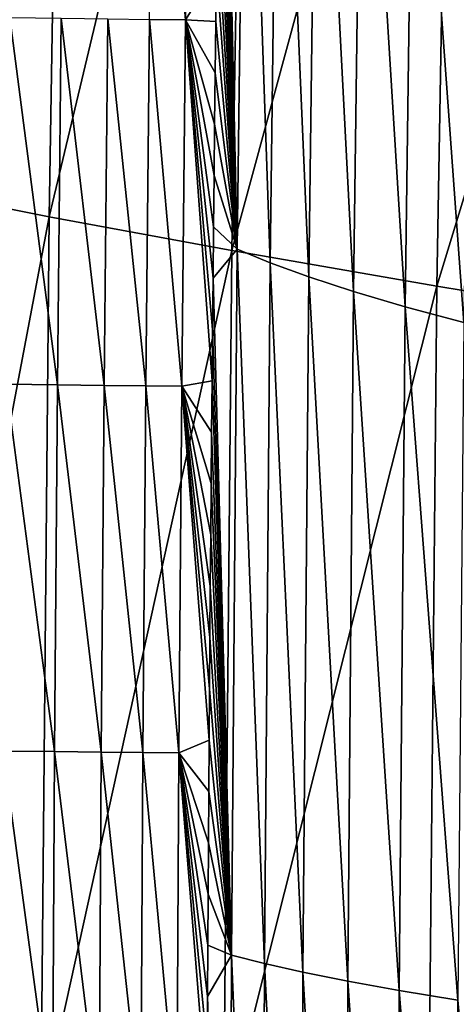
# Model space of a CAD drawing. Header units: millimetres. Extents: x -300 to 300, y -500 to 500.
# Tile 382 of 656: x -288 to -278, y 23 to 45. Entities that reach past the tile are written whole.
import ezdxf

# ---------------------------------------------------------------- set-up
doc = ezdxf.new("R2010")
doc.units = ezdxf.units.MM
doc.header["$LTSCALE"] = 81.481481
for name, color, linetype in [('20', 7, 'CONTINUOUS'), ('22', 7, 'CONTINUOUS'), ('25', 7, 'CONTINUOUS')]:
    doc.layers.add(name, color=color, linetype=linetype)

msp = doc.modelspace()

# ---------------------------------------------------------------- linework, layer by layer
at = {"layer": '20', "color": 7, "linetype": 'CONTINUOUS'}
for points in [[(-290.464, 41.005, 26.778), (-286.631, 59.646, 30.604), (-290.152, 60.675, 26.803), (-290.464, 41.005, 26.778)], [(-286.946, 40.303, 30.577), (-286.631, 59.646, 30.604), (-290.464, 41.005, 26.778), (-286.946, 40.303, 30.577)], [(-286.946, 40.303, 30.577), (-282.598, 58.554, 34.213), (-286.631, 59.646, 30.604), (-286.946, 40.303, 30.577)], [(-282.915, 39.559, 34.183), (-282.598, 58.554, 34.213), (-286.946, 40.303, 30.577), (-282.915, 39.559, 34.183)], [(-282.915, 39.559, 34.183), (-278.073, 57.4, 37.632), (-282.598, 58.554, 34.213), (-282.915, 39.559, 34.183)], [(-278.391, 38.774, 37.601), (-278.073, 57.4, 37.632), (-282.915, 39.559, 34.183), (-278.391, 38.774, 37.601)], [(-278.391, 38.774, 37.601), (-273.076, 56.187, 40.869), (-278.073, 57.4, 37.632), (-278.391, 38.774, 37.601)], [(-273.393, 37.949, 40.836), (-273.076, 56.187, 40.869), (-278.391, 38.774, 37.601), (-273.393, 37.949, 40.836)], [(-290.648, 20.782, 26.763), (-286.946, 40.303, 30.577), (-290.464, 41.005, 26.778), (-290.648, 20.782, 26.763)], [(-287.132, 20.423, 30.56), (-286.946, 40.303, 30.577), (-290.648, 20.782, 26.763), (-287.132, 20.423, 30.56)], [(-287.132, 20.423, 30.56), (-282.915, 39.559, 34.183), (-286.946, 40.303, 30.577), (-287.132, 20.423, 30.56)], [(-283.102, 20.043, 34.165), (-282.915, 39.559, 34.183), (-287.132, 20.423, 30.56), (-283.102, 20.043, 34.165)], [(-283.102, 20.043, 34.165), (-278.391, 38.774, 37.601), (-282.915, 39.559, 34.183), (-283.102, 20.043, 34.165)], [(-278.578, 19.642, 37.582), (-278.391, 38.774, 37.601), (-283.102, 20.043, 34.165), (-278.578, 19.642, 37.582)], [(-278.578, 19.642, 37.582), (-273.393, 37.949, 40.836), (-278.391, 38.774, 37.601), (-278.578, 19.642, 37.582)], [(-273.581, 19.222, 40.816), (-273.393, 37.949, 40.836), (-278.578, 19.642, 37.582), (-273.581, 19.222, 40.816)]]:
    msp.add_3dface(points, dxfattribs=at)
at = {"layer": '22', "color": 7, "linetype": 'CONTINUOUS'}
for points in [[(-283.137, 54.827, 10.029), (-282.798, 39.594, 11.256), (-283.153, 53.692, 10.029), (-283.137, 54.827, 10.029)], [(-282.609, 54.847, 11.245), (-282.798, 39.594, 11.256), (-283.137, 54.827, 10.029), (-282.609, 54.847, 11.245)], [(-282.798, 39.594, 11.256), (-282.609, 54.847, 11.245), (-282.073, 39.292, 12.687), (-282.798, 39.594, 11.256)], [(-282.073, 39.292, 12.687), (-282.609, 54.847, 11.245), (-281.882, 54.434, 12.679), (-282.073, 39.292, 12.687)], [(-282.073, 39.292, 12.687), (-281.882, 54.434, 12.679), (-281.22, 38.98, 14.123), (-282.073, 39.292, 12.687)], [(-281.22, 38.98, 14.123), (-281.882, 54.434, 12.679), (-281.026, 54.005, 14.12), (-281.22, 38.98, 14.123)], [(-281.22, 38.98, 14.123), (-281.026, 54.005, 14.12), (-280.229, 38.655, 15.569), (-281.22, 38.98, 14.123)], [(-280.229, 38.655, 15.569), (-281.026, 54.005, 14.12), (-280.034, 53.559, 15.569), (-280.229, 38.655, 15.569)], [(-283.153, 53.692, 10.029), (-282.798, 39.594, 11.256), (-283.169, 52.557, 10.03), (-283.153, 53.692, 10.029)], [(-280.229, 38.655, 15.569), (-280.034, 53.559, 15.569), (-279.093, 38.319, 17.028), (-280.229, 38.655, 15.569)], [(-279.093, 38.319, 17.028), (-280.034, 53.559, 15.569), (-278.896, 53.097, 17.031), (-279.093, 38.319, 17.028)], [(-279.093, 38.319, 17.028), (-278.896, 53.097, 17.031), (-277.801, 37.971, 18.5), (-279.093, 38.319, 17.028)], [(-277.801, 37.971, 18.5), (-278.896, 53.097, 17.031), (-277.603, 52.619, 18.506), (-277.801, 37.971, 18.5)], [(-283.169, 52.557, 10.03), (-282.798, 39.594, 11.256), (-283.185, 51.423, 10.031), (-283.169, 52.557, 10.03)], [(-283.185, 51.423, 10.031), (-282.798, 39.594, 11.256), (-283.2, 50.288, 10.031), (-283.185, 51.423, 10.031)], [(-283.2, 50.288, 10.031), (-282.798, 39.594, 11.256), (-283.215, 49.153, 10.032), (-283.2, 50.288, 10.031)], [(-283.215, 49.153, 10.032), (-282.798, 39.594, 11.256), (-283.23, 48.019, 10.033), (-283.215, 49.153, 10.032)], [(-283.23, 48.019, 10.033), (-282.798, 39.594, 11.256), (-283.244, 46.885, 10.033), (-283.23, 48.019, 10.033)], [(-283.244, 46.885, 10.033), (-282.798, 39.594, 11.256), (-283.257, 45.751, 10.034), (-283.244, 46.885, 10.033)], [(-283.257, 45.751, 10.034), (-282.798, 39.594, 11.256), (-283.271, 44.616, 10.035), (-283.257, 45.751, 10.034)], [(-283.271, 44.616, 10.035), (-282.798, 39.594, 11.256), (-283.283, 43.483, 10.035), (-283.271, 44.616, 10.035)], [(-283.283, 43.483, 10.035), (-282.798, 39.594, 11.256), (-283.296, 42.349, 10.036), (-283.283, 43.483, 10.035)], [(-283.296, 42.349, 10.036), (-282.798, 39.594, 11.256), (-283.308, 41.215, 10.036), (-283.296, 42.349, 10.036)], [(-283.308, 41.215, 10.036), (-282.798, 39.594, 11.256), (-283.32, 40.081, 10.037), (-283.308, 41.215, 10.036)], [(-283.32, 40.081, 10.037), (-282.798, 39.594, 11.256), (-283.331, 38.948, 10.037), (-283.32, 40.081, 10.037)], [(-282.798, 39.594, 11.256), (-282.923, 24.008, 11.263), (-283.331, 38.948, 10.037), (-282.798, 39.594, 11.256)], [(-282.923, 24.008, 11.263), (-282.798, 39.594, 11.256), (-282.199, 23.823, 12.691), (-282.923, 24.008, 11.263)], [(-282.199, 23.823, 12.691), (-282.798, 39.594, 11.256), (-282.073, 39.292, 12.687), (-282.199, 23.823, 12.691)], [(-282.199, 23.823, 12.691), (-282.073, 39.292, 12.687), (-281.347, 23.632, 14.125), (-282.199, 23.823, 12.691)], [(-281.347, 23.632, 14.125), (-282.073, 39.292, 12.687), (-281.22, 38.98, 14.123), (-281.347, 23.632, 14.125)], [(-283.331, 38.948, 10.037), (-282.923, 24.008, 11.263), (-283.342, 37.815, 10.038), (-283.331, 38.948, 10.037)], [(-281.347, 23.632, 14.125), (-281.22, 38.98, 14.123), (-280.358, 23.433, 15.569), (-281.347, 23.632, 14.125)], [(-280.358, 23.433, 15.569), (-281.22, 38.98, 14.123), (-280.229, 38.655, 15.569), (-280.358, 23.433, 15.569)], [(-280.358, 23.433, 15.569), (-280.229, 38.655, 15.569), (-279.222, 23.228, 17.026), (-280.358, 23.433, 15.569)], [(-279.222, 23.228, 17.026), (-280.229, 38.655, 15.569), (-279.093, 38.319, 17.028), (-279.222, 23.228, 17.026)], [(-279.222, 23.228, 17.026), (-279.093, 38.319, 17.028), (-277.932, 23.015, 18.496), (-279.222, 23.228, 17.026)], [(-277.932, 23.015, 18.496), (-279.093, 38.319, 17.028), (-277.801, 37.971, 18.5), (-277.932, 23.015, 18.496)], [(-283.342, 37.815, 10.038), (-282.923, 24.008, 11.263), (-283.353, 36.681, 10.038), (-283.342, 37.815, 10.038)], [(-283.353, 36.681, 10.038), (-282.923, 24.008, 11.263), (-283.363, 35.548, 10.039), (-283.353, 36.681, 10.038)], [(-283.363, 35.548, 10.039), (-282.923, 24.008, 11.263), (-283.373, 34.415, 10.039), (-283.363, 35.548, 10.039)], [(-283.373, 34.415, 10.039), (-282.923, 24.008, 11.263), (-283.383, 33.283, 10.04), (-283.373, 34.415, 10.039)], [(-283.383, 33.283, 10.04), (-282.923, 24.008, 11.263), (-283.392, 32.15, 10.04), (-283.383, 33.283, 10.04)], [(-283.392, 32.15, 10.04), (-282.923, 24.008, 11.263), (-283.401, 31.017, 10.041), (-283.392, 32.15, 10.04)], [(-283.401, 31.017, 10.041), (-282.923, 24.008, 11.263), (-283.409, 29.885, 10.041), (-283.401, 31.017, 10.041)], [(-283.409, 29.885, 10.041), (-282.923, 24.008, 11.263), (-283.417, 28.752, 10.041), (-283.409, 29.885, 10.041)], [(-283.417, 28.752, 10.041), (-282.923, 24.008, 11.263), (-283.425, 27.62, 10.042), (-283.417, 28.752, 10.041)], [(-283.425, 27.62, 10.042), (-282.923, 24.008, 11.263), (-283.433, 26.488, 10.042), (-283.425, 27.62, 10.042)], [(-283.433, 26.488, 10.042), (-282.923, 24.008, 11.263), (-283.44, 25.356, 10.042), (-283.433, 26.488, 10.042)], [(-283.44, 25.356, 10.042), (-282.923, 24.008, 11.263), (-283.446, 24.224, 10.043), (-283.44, 25.356, 10.042)], [(-283.446, 24.224, 10.043), (-282.923, 24.008, 11.263), (-283.453, 23.092, 10.043), (-283.446, 24.224, 10.043)], [(-282.923, 24.008, 11.263), (-282.984, 8.087, 11.267), (-283.453, 23.092, 10.043), (-282.923, 24.008, 11.263)], [(-282.984, 8.087, 11.267), (-282.923, 24.008, 11.263), (-282.261, 8.024, 12.694), (-282.984, 8.087, 11.267)], [(-282.261, 8.024, 12.694), (-282.923, 24.008, 11.263), (-282.199, 23.823, 12.691), (-282.261, 8.024, 12.694)], [(-282.261, 8.024, 12.694), (-282.199, 23.823, 12.691), (-281.41, 7.959, 14.126), (-282.261, 8.024, 12.694)], [(-281.41, 7.959, 14.126), (-282.199, 23.823, 12.691), (-281.347, 23.632, 14.125), (-281.41, 7.959, 14.126)], [(-281.41, 7.959, 14.126), (-281.347, 23.632, 14.125), (-280.421, 7.892, 15.569), (-281.41, 7.959, 14.126)], [(-280.421, 7.892, 15.569), (-281.347, 23.632, 14.125), (-280.358, 23.433, 15.569), (-280.421, 7.892, 15.569)], [(-280.421, 7.892, 15.569), (-280.358, 23.433, 15.569), (-279.286, 7.822, 17.024), (-280.421, 7.892, 15.569)], [(-279.286, 7.822, 17.024), (-280.358, 23.433, 15.569), (-279.222, 23.228, 17.026), (-279.286, 7.822, 17.024)], [(-283.453, 23.092, 10.043), (-282.984, 8.087, 11.267), (-283.459, 21.96, 10.043), (-283.453, 23.092, 10.043)], [(-279.286, 7.822, 17.024), (-279.222, 23.228, 17.026), (-277.997, 7.75, 18.493), (-279.286, 7.822, 17.024)], [(-277.997, 7.75, 18.493), (-279.222, 23.228, 17.026), (-277.932, 23.015, 18.496), (-277.997, 7.75, 18.493)], [(-277.997, 7.75, 18.493), (-277.932, 23.015, 18.496), (-276.55, 7.675, 19.972), (-277.997, 7.75, 18.493)]]:
    msp.add_3dface(points, dxfattribs=at)
at = {"layer": '25', "color": 7, "linetype": 'CONTINUOUS'}
for points in [[(-284.634, 52.748, 7.075), (-283.938, 44.65, 8.532), (-284.735, 44.662, 7.076), (-284.634, 52.748, 7.075)], [(-283.836, 52.733, 8.529), (-283.938, 44.65, 8.532), (-284.634, 52.748, 7.075), (-283.836, 52.733, 8.529)], [(-283.836, 52.733, 8.529), (-283.257, 45.751, 10.034), (-283.938, 44.65, 8.532), (-283.836, 52.733, 8.529)], [(-283.257, 45.751, 10.034), (-283.271, 44.616, 10.035), (-283.938, 44.65, 8.532), (-283.257, 45.751, 10.034)], [(-287.815, 44.707, 3.165), (-286.764, 36.597, 4.377), (-287.895, 36.61, 3.162), (-287.815, 44.707, 3.165)], [(-286.683, 44.691, 4.379), (-286.764, 36.597, 4.377), (-287.815, 44.707, 3.165), (-286.683, 44.691, 4.379)], [(-286.683, 44.691, 4.379), (-285.734, 36.584, 5.687), (-286.764, 36.597, 4.377), (-286.683, 44.691, 4.379)], [(-285.653, 44.676, 5.687), (-285.734, 36.584, 5.687), (-286.683, 44.691, 4.379), (-285.653, 44.676, 5.687)], [(-285.653, 44.676, 5.687), (-284.817, 36.573, 7.078), (-285.734, 36.584, 5.687), (-285.653, 44.676, 5.687)], [(-284.735, 44.662, 7.076), (-284.817, 36.573, 7.078), (-285.653, 44.676, 5.687), (-284.735, 44.662, 7.076)], [(-284.735, 44.662, 7.076), (-284.021, 36.563, 8.535), (-284.817, 36.573, 7.078), (-284.735, 44.662, 7.076)], [(-283.938, 44.65, 8.532), (-284.021, 36.563, 8.535), (-284.735, 44.662, 7.076), (-283.938, 44.65, 8.532)], [(-283.938, 44.65, 8.532), (-283.353, 36.681, 10.038), (-284.021, 36.563, 8.535), (-283.938, 44.65, 8.532)], [(-283.271, 44.616, 10.035), (-283.283, 43.483, 10.035), (-283.938, 44.65, 8.532), (-283.271, 44.616, 10.035)], [(-283.283, 43.483, 10.035), (-283.296, 42.349, 10.036), (-283.938, 44.65, 8.532), (-283.283, 43.483, 10.035)], [(-283.296, 42.349, 10.036), (-283.308, 41.215, 10.036), (-283.938, 44.65, 8.532), (-283.296, 42.349, 10.036)], [(-283.308, 41.215, 10.036), (-283.32, 40.081, 10.037), (-283.938, 44.65, 8.532), (-283.308, 41.215, 10.036)], [(-283.32, 40.081, 10.037), (-283.331, 38.948, 10.037), (-283.938, 44.65, 8.532), (-283.32, 40.081, 10.037)], [(-283.331, 38.948, 10.037), (-283.342, 37.815, 10.038), (-283.938, 44.65, 8.532), (-283.331, 38.948, 10.037)], [(-283.342, 37.815, 10.038), (-283.353, 36.681, 10.038), (-283.938, 44.65, 8.532), (-283.342, 37.815, 10.038)], [(-287.895, 36.61, 3.162), (-286.827, 28.5, 4.376), (-287.958, 28.51, 3.16), (-287.895, 36.61, 3.162)], [(-286.764, 36.597, 4.377), (-286.827, 28.5, 4.376), (-287.895, 36.61, 3.162), (-286.764, 36.597, 4.377)], [(-286.764, 36.597, 4.377), (-285.797, 28.491, 5.687), (-286.827, 28.5, 4.376), (-286.764, 36.597, 4.377)], [(-285.734, 36.584, 5.687), (-285.797, 28.491, 5.687), (-286.764, 36.597, 4.377), (-285.734, 36.584, 5.687)], [(-285.734, 36.584, 5.687), (-284.88, 28.482, 7.078), (-285.797, 28.491, 5.687), (-285.734, 36.584, 5.687)], [(-284.817, 36.573, 7.078), (-284.88, 28.482, 7.078), (-285.734, 36.584, 5.687), (-284.817, 36.573, 7.078)], [(-284.817, 36.573, 7.078), (-284.085, 28.475, 8.537), (-284.88, 28.482, 7.078), (-284.817, 36.573, 7.078)], [(-284.021, 36.563, 8.535), (-284.085, 28.475, 8.537), (-284.817, 36.573, 7.078), (-284.021, 36.563, 8.535)], [(-284.021, 36.563, 8.535), (-283.417, 28.752, 10.041), (-284.085, 28.475, 8.537), (-284.021, 36.563, 8.535)], [(-283.353, 36.681, 10.038), (-283.363, 35.548, 10.039), (-284.021, 36.563, 8.535), (-283.353, 36.681, 10.038)], [(-283.363, 35.548, 10.039), (-283.373, 34.415, 10.039), (-284.021, 36.563, 8.535), (-283.363, 35.548, 10.039)], [(-283.373, 34.415, 10.039), (-283.383, 33.283, 10.04), (-284.021, 36.563, 8.535), (-283.373, 34.415, 10.039)], [(-283.383, 33.283, 10.04), (-283.392, 32.15, 10.04), (-284.021, 36.563, 8.535), (-283.383, 33.283, 10.04)], [(-283.392, 32.15, 10.04), (-283.401, 31.017, 10.041), (-284.021, 36.563, 8.535), (-283.392, 32.15, 10.04)], [(-283.401, 31.017, 10.041), (-283.409, 29.885, 10.041), (-284.021, 36.563, 8.535), (-283.401, 31.017, 10.041)], [(-283.409, 29.885, 10.041), (-283.417, 28.752, 10.041), (-284.021, 36.563, 8.535), (-283.409, 29.885, 10.041)], [(-283.417, 28.752, 10.041), (-283.425, 27.62, 10.042), (-284.085, 28.475, 8.537), (-283.417, 28.752, 10.041)], [(-287.958, 28.51, 3.16), (-286.873, 20.402, 4.375), (-288.004, 20.409, 3.158), (-287.958, 28.51, 3.16)], [(-286.827, 28.5, 4.376), (-286.873, 20.402, 4.375), (-287.958, 28.51, 3.16), (-286.827, 28.5, 4.376)], [(-286.827, 28.5, 4.376), (-285.844, 20.395, 5.686), (-286.873, 20.402, 4.375), (-286.827, 28.5, 4.376)], [(-285.797, 28.491, 5.687), (-285.844, 20.395, 5.686), (-286.827, 28.5, 4.376), (-285.797, 28.491, 5.687)], [(-285.797, 28.491, 5.687), (-284.927, 20.389, 7.079), (-285.844, 20.395, 5.686), (-285.797, 28.491, 5.687)], [(-284.88, 28.482, 7.078), (-284.927, 20.389, 7.079), (-285.797, 28.491, 5.687), (-284.88, 28.482, 7.078)], [(-284.88, 28.482, 7.078), (-284.132, 20.384, 8.538), (-284.927, 20.389, 7.079), (-284.88, 28.482, 7.078)], [(-284.085, 28.475, 8.537), (-284.132, 20.384, 8.538), (-284.88, 28.482, 7.078), (-284.085, 28.475, 8.537)], [(-284.085, 28.475, 8.537), (-283.465, 20.828, 10.043), (-284.132, 20.384, 8.538), (-284.085, 28.475, 8.537)], [(-283.425, 27.62, 10.042), (-283.433, 26.488, 10.042), (-284.085, 28.475, 8.537), (-283.425, 27.62, 10.042)], [(-283.433, 26.488, 10.042), (-283.44, 25.356, 10.042), (-284.085, 28.475, 8.537), (-283.433, 26.488, 10.042)], [(-283.44, 25.356, 10.042), (-283.446, 24.224, 10.043), (-284.085, 28.475, 8.537), (-283.44, 25.356, 10.042)], [(-283.446, 24.224, 10.043), (-283.453, 23.092, 10.043), (-284.085, 28.475, 8.537), (-283.446, 24.224, 10.043)], [(-283.453, 23.092, 10.043), (-283.459, 21.96, 10.043), (-284.085, 28.475, 8.537), (-283.453, 23.092, 10.043)], [(-283.459, 21.96, 10.043), (-283.465, 20.828, 10.043), (-284.085, 28.475, 8.537), (-283.459, 21.96, 10.043)]]:
    msp.add_3dface(points, dxfattribs=at)

doc.saveas('drawing.dxf')
